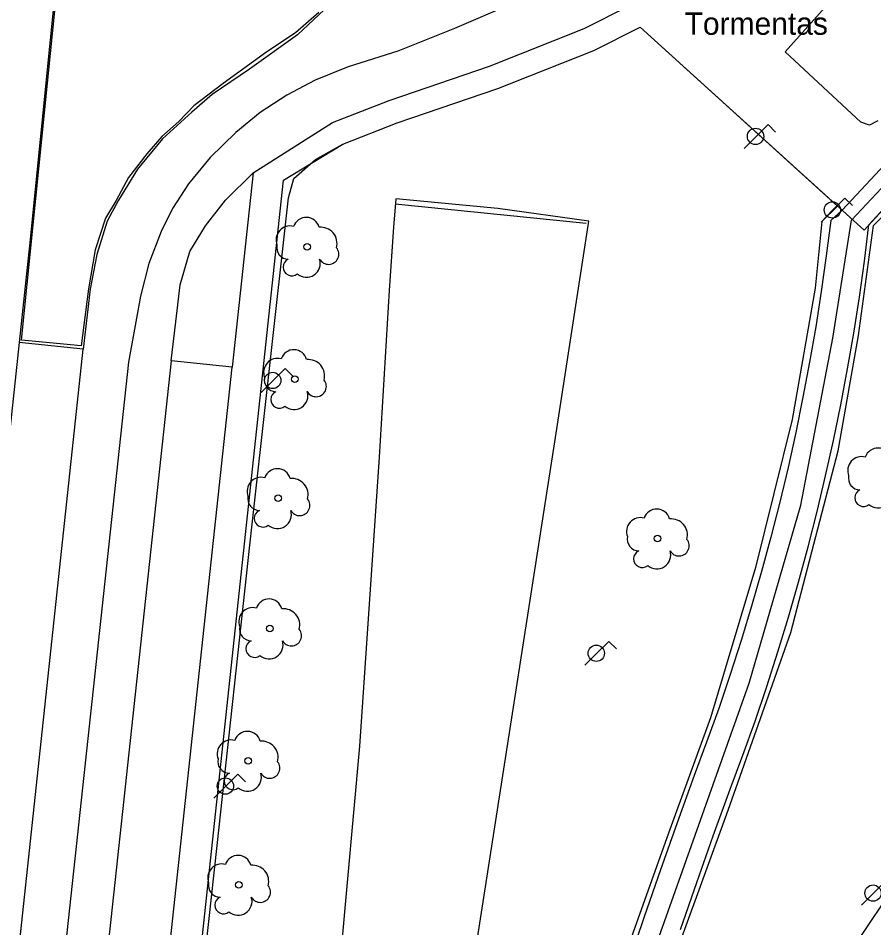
# Model space of a CAD drawing. Extents: x 282771 to 285132, y 4823109 to 4825496.
# Drawn here: x 283570.4 to 283637.2, y 4824084.5 to 4824155.4 of the extents above; entities that cross this region are included whole.
import ezdxf

# ---------------------------------------------------------------- set-up
doc = ezdxf.new("R2010")
doc.units = 0
for name, color, linetype in [('ACERA-BORDILLO', 7, 'Continuous'), ('ACERA-INTERIOR', 7, 'Continuous'), ('ARBOL', 7, 'Continuous'), ('CARRIL-BICI-AREA', 7, 'Continuous'), ('CARRIL-BICI-EJE', 7, 'Continuous'), ('FAROLA', 7, 'Continuous'), ('PARQUE-JARDIN-AREA', 7, 'Continuous'), ('PUENTE', 7, 'Continuous'), ('SENAL-VIARIA', 7, 'Continuous'), ('TXT-EDIFICIOS', 7, 'Continuous'), ('ZONA-VERDE', 7, 'Continuous')]:
    doc.layers.add(name, color=color, linetype=linetype)

msp = doc.modelspace()

# ---------------------------------------------------------------- linework, layer by layer
at = {"layer": 'ACERA-BORDILLO'}
for points in [[(283576.849, 4824032.789), (283587.111, 4824128.215), (283582.349, 4824128.714), (283582.706, 4824131.747), (283583.063, 4824134.645), (283583.821, 4824137.232), (283585.024, 4824139.239), (283586.584, 4824141.246), (283588.741, 4824143.381), (283594.933, 4824147.3), (283599.354, 4824149.023), (283607.191, 4824151.697), (283614.562, 4824154.638), (283618.137, 4824156.427), (283622.055, 4824159.012), (283629.639, 4824164.546), (283634.358, 4824168.686), (283635.271, 4824169.448), (283636.007, 4824169.805), (283636.498, 4824169.805), (283637.19, 4824169.537)], [(283594.296, 4824156.104), (283592.201, 4824154.142), (283588.456, 4824151.466), (283585.559, 4824149.503), (283583.954, 4824148.121), (283581.681, 4824146.025), (283579.719, 4824143.661), (283578.248, 4824141.253), (283577.357, 4824139.596), (283576.555, 4824137.009), (283576.02, 4824134.289), (283575.485, 4824129.606), (283570.49, 4824130.146), (283566.574, 4824093.493)]]:
    msp.add_lwpolyline(points, dxfattribs=at)
at = {"layer": 'ACERA-INTERIOR'}
for points in [[(283594.372, 4824169.121), (283573.727, 4824161.813), (283571.324, 4824137.943), (283570.49, 4824130.146)], [(283588.741, 4824143.381), (283587.111, 4824128.215)]]:
    msp.add_lwpolyline(points, dxfattribs=at)
at = {"layer": 'ARBOL'}
for centre in [(283592.963, 4824137.603), (283591.993, 4824127.273), (283590.703, 4824117.993), (283620.303, 4824114.843), (283590.053, 4824107.823), (283588.363, 4824097.493), (283587.633, 4824087.813)]:
    msp.add_circle(centre, 0.255, dxfattribs=at)
for centre, radius, start, end in [((283592.893, 4824138.863), 1.038, 15.64228, 161.38435), ((283591.633, 4824138.133), 1.097, 75.4318, 200.55608), ((283594.023, 4824137.863), 1.272, 345.03273, 95.79925), ((283591.523, 4824137.563), 0.935, 168.59898, 268.13236), ((283594.633, 4824137.033), 0.797, 208.96246, 38.99103), ((283591.763, 4824136.013), 0.672, 113.73672, 309.4725), ((283592.903, 4824136.313), 1.086, 228.95447, 17.92796), ((283591.923, 4824128.533), 1.038, 15.64228, 161.38435), ((283590.663, 4824127.803), 1.097, 75.4318, 200.55608), ((283593.053, 4824127.533), 1.272, 345.03273, 95.79925), ((283590.553, 4824127.233), 0.935, 168.59898, 268.13236), ((283593.663, 4824126.703), 0.797, 208.96246, 38.99103), ((283590.793, 4824125.683), 0.672, 113.73672, 309.4725), ((283591.933, 4824125.983), 1.086, 228.95447, 17.92796), ((283637.493, 4824120.863), 1.038, 15.64228, 161.38435), ((283636.233, 4824120.133), 1.097, 75.4318, 200.55608), ((283590.633, 4824119.253), 1.038, 15.64228, 161.38435), ((283589.373, 4824118.523), 1.097, 75.4318, 200.55608), ((283636.123, 4824119.563), 0.935, 168.59898, 268.13236), ((283591.763, 4824118.253), 1.272, 345.03273, 95.79925), ((283636.363, 4824118.013), 0.672, 113.73672, 309.4725), ((283637.503, 4824118.313), 1.086, 228.95447, 17.92796), ((283589.263, 4824117.953), 0.935, 168.59898, 268.13236), ((283592.373, 4824117.423), 0.797, 208.96246, 38.99103), ((283589.503, 4824116.403), 0.672, 113.73672, 309.4725), ((283590.643, 4824116.703), 1.086, 228.95447, 17.92796), ((283620.233, 4824116.103), 1.038, 15.64228, 161.38435), ((283618.973, 4824115.373), 1.097, 75.4318, 200.55608), ((283621.363, 4824115.103), 1.272, 345.03273, 95.79925), ((283618.863, 4824114.803), 0.935, 168.59898, 268.13236), ((283621.973, 4824114.273), 0.797, 208.96246, 38.99103), ((283620.243, 4824113.553), 1.086, 228.95447, 17.92796), ((283619.103, 4824113.253), 0.672, 113.73672, 309.4725), ((283589.983, 4824109.083), 1.038, 15.64228, 161.38435), ((283588.723, 4824108.353), 1.097, 75.4318, 200.55608), ((283591.113, 4824108.083), 1.272, 345.03273, 95.79925), ((283588.613, 4824107.783), 0.935, 168.59898, 268.13236), ((283591.723, 4824107.253), 0.797, 208.96246, 38.99103), ((283588.853, 4824106.233), 0.672, 113.73672, 309.4725), ((283589.993, 4824106.533), 1.086, 228.95447, 17.92796), ((283588.293, 4824098.753), 1.038, 15.64228, 161.38435), ((283587.033, 4824098.023), 1.097, 75.4318, 200.55608), ((283589.423, 4824097.753), 1.272, 345.03273, 95.79925), ((283586.923, 4824097.453), 0.935, 168.59898, 268.13236), ((283590.033, 4824096.923), 0.797, 208.96246, 38.99103), ((283587.163, 4824095.903), 0.672, 113.73672, 309.4725), ((283588.303, 4824096.203), 1.086, 228.95447, 17.92796), ((283587.563, 4824089.073), 1.038, 15.64228, 161.38435), ((283586.303, 4824088.343), 1.097, 75.4318, 200.55608), ((283588.693, 4824088.073), 1.272, 345.03273, 95.79925), ((283586.193, 4824087.773), 0.935, 168.59898, 268.13236), ((283589.303, 4824087.243), 0.797, 208.96246, 38.99103), ((283586.433, 4824086.223), 0.672, 113.73672, 309.4725), ((283587.573, 4824086.523), 1.086, 228.95447, 17.92796)]:
    msp.add_arc(centre, radius, start, end, dxfattribs=at)
at = {"layer": 'CARRIL-BICI-AREA'}
for points in [[(283648.368, 4824155.081), (283634.696, 4824140.472), (283633.812, 4824139.659), (283633.465, 4824136.891), (283633.075, 4824134.127), (283632.642, 4824131.367), (283632.166, 4824128.612), (283631.647, 4824125.864), (283631.085, 4824123.124), (283630.48, 4824120.391), (283629.832, 4824117.668), (283629.143, 4824114.956), (283628.411, 4824112.255), (283627.637, 4824109.566), (283626.822, 4824106.891), (283625.966, 4824104.23), (283625.069, 4824101.584), (283624.132, 4824098.954), (283623.155, 4824096.341), (283621.818, 4824092.646), (283620.524, 4824088.981), (283619.258, 4824085.306), (283618.018, 4824081.622)], [(283622.103, 4824084.338), (283623.362, 4824087.991), (283624.649, 4824091.634), (283625.962, 4824095.267), (283626.955, 4824097.923), (283627.908, 4824100.597), (283628.82, 4824103.287), (283629.69, 4824105.993), (283630.519, 4824108.713), (283631.305, 4824111.446), (283632.049, 4824114.193), (283632.75, 4824116.951), (283633.409, 4824119.719), (283634.024, 4824122.497), (283634.595, 4824125.283), (283635.123, 4824128.077), (283635.607, 4824130.878), (283636.048, 4824133.684), (283636.444, 4824136.495), (283636.796, 4824139.309), (283640.298, 4824143.134)]]:
    msp.add_lwpolyline(points, dxfattribs=at)
at = {"layer": 'CARRIL-BICI-EJE'}
msp.add_lwpolyline([(283597.575, 4824003.064), (283601.379, 4824013.017), (283603.662, 4824023.153), (283607.158, 4824038.144), (283612.777, 4824059.148), (283619.445, 4824081.004), (283627.436, 4824103.561), (283631.474, 4824117.444), (283633.972, 4824130.465), (283635.44, 4824139.684), (283647.141, 4824152.165)], dxfattribs=at)
at = {"layer": 'FAROLA'}
for p, q in [((283628.923, 4824147.149), (283627.983, 4824146.219)), ((283629.513, 4824146.559), (283628.923, 4824147.149)), ((283627.983, 4824146.219), (283627.053, 4824145.279)), ((283634.924, 4824141.411), (283633.984, 4824140.481)), ((283635.514, 4824140.821), (283634.924, 4824141.411)), ((283633.984, 4824140.481), (283633.054, 4824139.541)), ((283591.253, 4824128.103), (283590.313, 4824127.173)), ((283591.843, 4824127.513), (283591.253, 4824128.103)), ((283590.313, 4824127.173), (283589.383, 4824126.233)), ((283616.503, 4824106.813), (283615.563, 4824105.883)), ((283617.093, 4824106.223), (283616.503, 4824106.813)), ((283615.563, 4824105.883), (283614.633, 4824104.943)), ((283587.563, 4824096.453), (283586.623, 4824095.523)), ((283588.153, 4824095.863), (283587.563, 4824096.453)), ((283586.623, 4824095.523), (283585.693, 4824094.583)), ((283638.093, 4824088.094), (283637.153, 4824087.164)), ((283637.153, 4824087.164), (283636.223, 4824086.224))]:
    msp.add_line(p, q, dxfattribs=at)
for centre in [(283627.943, 4824146.219), (283633.944, 4824140.481), (283590.273, 4824127.173), (283615.523, 4824105.883), (283586.583, 4824095.523), (283637.113, 4824087.164)]:
    msp.add_circle(centre, 0.637, dxfattribs=at)
at = {"layer": 'PARQUE-JARDIN-AREA'}
msp.add_lwpolyline([(283556.18, 4823981.942), (283577.586, 4824016.664), (283591.115, 4824142.814), (283595.75, 4824145.624), (283599.984, 4824147.274), (283607.829, 4824149.95), (283615.317, 4824152.938), (283618.955, 4824154.759), (283636.419, 4824138.894), (283640.293, 4824143.127)], dxfattribs=at)
at = {"layer": 'PUENTE'}
msp.add_lwpolyline([(283614.72, 4824139.436), (283599.827, 4824140.937)], dxfattribs=at)
at = {"layer": 'SENAL-VIARIA'}
for points in [[(283614.832, 4824159.405), (283609.055, 4824156.609), (283604.46, 4824154.647), (283600.027, 4824152.872), (283596.158, 4824151.663), (283593.578, 4824150.615), (283591.375, 4824149.432), (283589.306, 4824148.088), (283587.398, 4824146.535), (283585.383, 4824144.573), (283583.717, 4824142.53), (283582.454, 4824140.595), (283581.561, 4824138.787), (283580.621, 4824136.314), (283579.949, 4824133.76), (283579.035, 4824128.599)], [(283565.264, 4824034.361), (283575.485, 4824129.606)], [(283579.035, 4824128.599), (283568.158, 4824028.215)], [(283582.349, 4824128.714), (283572.063, 4824033.321)]]:
    msp.add_lwpolyline(points, dxfattribs=at)
at = {"layer": 'ZONA-VERDE'}
for p, q in [((283570.687, 4824130.309), (283573.861, 4824161.794)), ((283630.264, 4824152.81), (283634.089, 4824157.109)), ((283593.864, 4824155.894), (283592.065, 4824154.306)), ((283615.317, 4824152.938), (283618.955, 4824154.759)), ((283618.955, 4824154.759), (283634.334, 4824140.788)), ((283592.065, 4824154.306), (283589.816, 4824152.825)), ((283607.829, 4824149.95), (283615.317, 4824152.938)), ((283589.816, 4824152.825), (283586.403, 4824150.338)), ((283636.166, 4824147.33), (283630.264, 4824152.81)), ((283586.403, 4824150.338), (283584.127, 4824148.618)), ((283599.984, 4824147.274), (283607.829, 4824149.95)), ((283584.127, 4824148.618), (283582.937, 4824147.374)), ((283582.937, 4824147.374), (283581.614, 4824146.21)), ((283595.75, 4824145.624), (283599.984, 4824147.274)), ((283636.827, 4824147.094), (283636.166, 4824147.33)), ((283637.488, 4824147.424), (283636.827, 4824147.094)), ((283581.614, 4824146.21), (283580.45, 4824144.861)), ((283593.617, 4824144.406), (283595.75, 4824145.624)), ((283580.45, 4824144.861), (283579.021, 4824143.009)), ((283591.924, 4824142.924), (283593.617, 4824144.406)), ((283579.021, 4824143.009), (283578.068, 4824141.21)), ((283591.499, 4824141.42), (283591.924, 4824142.924)), ((283637.143, 4824139.258), (283640.624, 4824142.813)), ((283578.068, 4824141.21), (283577.222, 4824139.834)), ((283588.522, 4824114.565), (283591.499, 4824141.42)), ((283599.89, 4824141.353), (283599.702, 4824139.142)), ((283607.837, 4824140.6), (283599.89, 4824141.353)), ((283614.937, 4824139.612), (283607.837, 4824140.6)), ((283634.334, 4824140.788), (283633.121, 4824139.576)), ((283577.222, 4824139.834), (283576.428, 4824137.373)), ((283612.297, 4824122.392), (283614.937, 4824139.612)), ((283633.121, 4824139.576), (283632.592, 4824134.39)), ((283599.702, 4824139.142), (283599.373, 4824134.203)), ((283635.979, 4824130.686), (283637.143, 4824139.258)), ((283576.428, 4824137.373), (283575.899, 4824134.33)), ((283575.899, 4824134.33), (283575.317, 4824129.885)), ((283599.373, 4824134.203), (283598.576, 4824121.18)), ((283632.592, 4824134.39), (283630.793, 4824124.124)), ((283575.317, 4824129.885), (283570.687, 4824130.309)), ((283634.391, 4824121.69), (283635.979, 4824130.686)), ((283630.793, 4824124.124), (283627.935, 4824112.588)), ((283603.778, 4824067.888), (283612.297, 4824122.392)), ((283598.576, 4824121.18), (283597.055, 4824098.624)), ((283632.486, 4824114.387), (283634.391, 4824121.69)), ((283585.942, 4824090.885), (283588.522, 4824114.565)), ((283630.687, 4824107.508), (283632.486, 4824114.387)), ((283627.935, 4824112.588), (283624.443, 4824100.841)), ((283625.819, 4824093.644), (283630.687, 4824107.508)), ((283624.443, 4824100.841), (283621.162, 4824091.845)), ((283597.055, 4824098.624), (283595.335, 4824079.64)), ((283622.114, 4824083.484), (283625.819, 4824093.644)), ((283621.162, 4824091.845), (283617.987, 4824082.955)), ((283583.693, 4824070.247), (283585.942, 4824090.885)), ((283637.927, 4824086.465), (283628.191, 4824071.9))]:
    msp.add_line(p, q, dxfattribs=at)

# ---------------------------------------------------------------- texts
at = {"layer": 'TXT-EDIFICIOS'}
msp.add_text('Tormentas', height=1.75, rotation=0.00004, dxfattribs=at).set_placement((283622.409, 4824154.152))

doc.saveas('drawing.dxf')
